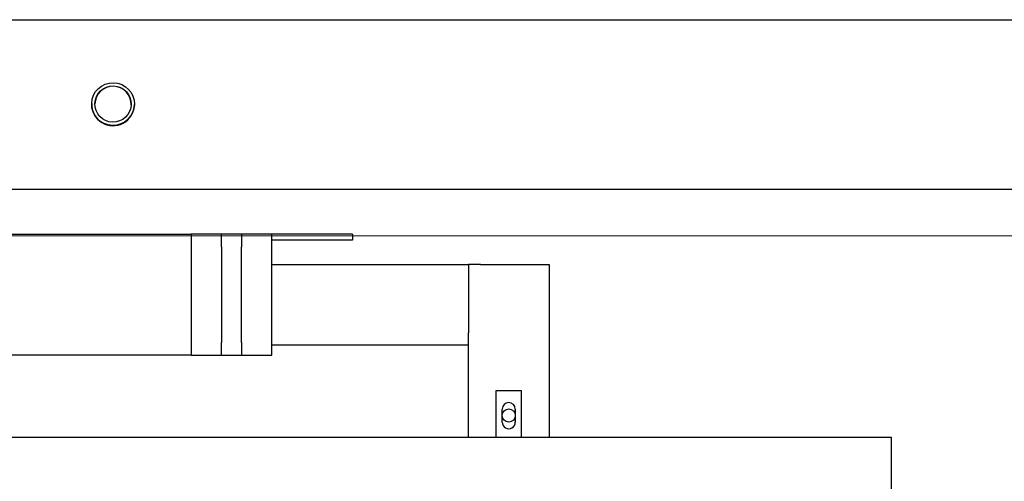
# Model space of a CAD drawing. Extents: x -89225 to 110569, y 13360 to 87647.
# Tile 308 of 478: x 36923 to 37900, y 83694 to 84152. Entities that reach past the tile are written whole.
import ezdxf

# ---------------------------------------------------------------- set-up
doc = ezdxf.new("R2010")
doc.units = 0
doc.layers.add('Beluchtingstank', color=253, linetype='Continuous')
doc.layers.add('Iv-Lines 035', color=4, linetype='Continuous')

# ---------------------------------------------------------------- blocks, each defined once
blk = doc.blocks.new('Leidingwerk beluchtingsinstallatie')
for p, q in [((1283367.6, -920081.08), (1286936.2, -920081.08)), ((1284316.05, -920164.29), (1284316.04, -920164.46)), ((1284316.04, -920164.46), (1284316.04, -920164.64)), ((1284358.43, -920165.45), (1284358.42, -920165.62)), ((1284358.43, -920165.62), (1284358.42, -920165.8)), ((1283367.6, -920249.36), (1286936.2, -920249.36))]:
    blk.add_line(p, q)
for major_axis in [(-21.19, 0.58), (-17.99, 0.49)]:
    blk.add_ellipse((1284337.24, -920164.87), major_axis=major_axis, ratio=0.999976)
for centre, major_axis, start_param, end_param in [((1284337.23, -920165.22), (17.99, -0.49), 0.009722, 3.131871), ((1284337.23, -920165.04), (-21.19, 0.58), 0, 3.141593), ((1284337.23, -920165.22), (-21.19, 0.58), 0, 3.141593), ((1284337.23, -920165.04), (-21.19, 0.58), 6.273344, 9.43462)]:
    blk.add_ellipse(centre, major_axis=major_axis, ratio=0.999976, start_param=start_param, end_param=end_param)
blk = doc.blocks.new('Beluchtingselementen Bosman')
for p, q in [((1275984.41, -854122.79), (1276604.41, -854122.79)), ((1276634.41, -854122.79), (1276604.41, -854122.79)), ((1276604.41, -854122.79), (1276604.41, -854242.79)), ((1276654.41, -854122.79), (1276634.41, -854122.79)), ((1276634.41, -854128.15), (1276634.41, -854122.79)), ((1276684.41, -854122.79), (1276654.41, -854122.79)), ((1276654.41, -854122.79), (1276654.41, -854128.15)), ((1276684.41, -854242.79), (1276684.41, -854122.79)), ((1276764.41, -854122.79), (1276684.41, -854122.79)), ((1276764.41, -854122.79), (1276764.41, -854128.79)), ((1276634.41, -854135.16), (1276634.41, -854128.15)), ((1276634.41, -854135.16), (1276634.41, -854230.42)), ((1276654.41, -854128.15), (1276654.41, -854135.16)), ((1276654.41, -854230.42), (1276654.41, -854135.16)), ((1276764.41, -854128.79), (1276684.41, -854128.79)), ((1276684.41, -854152.79), (1276879.41, -854152.79)), ((1276891.41, -854152.79), (1276879.41, -854152.79)), ((1276879.41, -854152.79), (1276879.41, -854220.79)), ((1276891.41, -854152.79), (1276959.41, -854152.79)), ((1276959.41, -854152.79), (1276959.41, -854324.49)), ((1276879.41, -854232.79), (1276879.41, -854220.79)), ((1276634.41, -854237.43), (1276634.41, -854230.42)), ((1276654.41, -854230.42), (1276654.41, -854237.43)), ((1276879.41, -854232.79), (1276684.41, -854232.79)), ((1276879.41, -854324.49), (1276879.41, -854232.79)), ((1276604.41, -854242.79), (1275984.41, -854242.79)), ((1276604.41, -854242.79), (1276634.41, -854242.79)), ((1276634.41, -854242.79), (1276634.41, -854237.43)), ((1276634.41, -854242.79), (1276654.41, -854242.79)), ((1276654.41, -854237.43), (1276654.41, -854242.79)), ((1276654.41, -854242.79), (1276684.41, -854242.79)), ((1276906.91, -854324.49), (1276906.91, -854277.89)), ((1276906.91, -854277.89), (1276931.91, -854277.89)), ((1276931.91, -854277.89), (1276931.91, -854324.49)), ((1276912.91, -854309.49), (1276912.91, -854296.49)), ((1276925.91, -854296.49), (1276925.91, -854309.49)), ((1277299.41, -854324.49), (1275289.41, -854324.49)), ((1277299.41, -854471.96), (1277299.41, -854324.49))]:
    blk.add_line(p, q)
blk.add_circle((1276919.41, -854302.79), 6.5)
for centre, start, end in [((1276919.41, -854296.49), 359.99998, 179.99998), ((1276919.41, -854309.49), 179.99998, 359.99998)]:
    blk.add_arc(centre, 6.5, start, end)

msp = doc.modelspace()

# ---------------------------------------------------------------- linework, layer by layer
at = {"layer": 'Beluchtingstank', "lineweight": 9, "ltscale": 0.01}
msp.add_line((30135.88, 83937.71), (53025.88, 83937.71), dxfattribs=at)

# ---------------------------------------------------------------- block references
at = {"layer": 'Iv-Lines 035'}
for name, p in [('Leidingwerk beluchtingsinstallatie', (-1247321.42, 1004233.53)), ('Beluchtingselementen Bosman', (-1239510.95, 938062.2))]:
    msp.add_blockref(name, p, dxfattribs=at)

doc.saveas('drawing.dxf')
